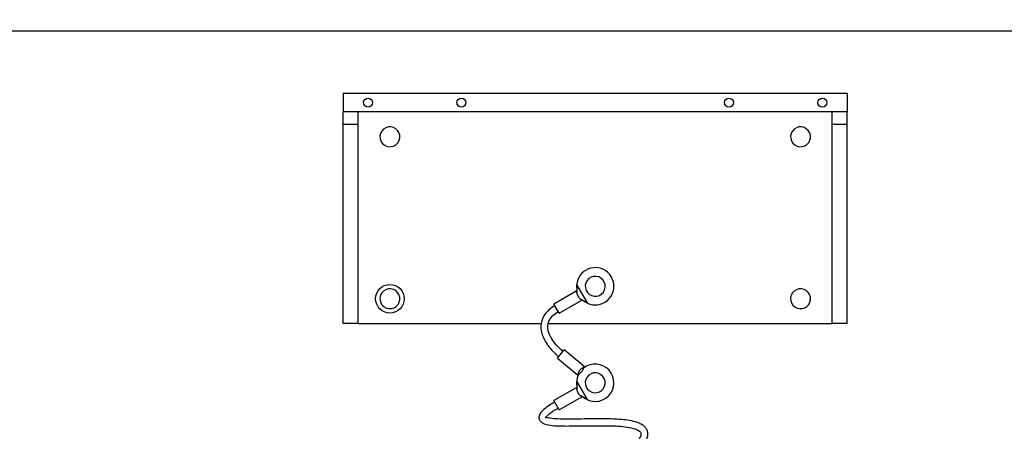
# Model space of a CAD drawing. Header units: inches. Extents: x 0 to 29700, y -16 to 21000.
# Tile 324 of 376: x 19698 to 20489, y 16057 to 16388. Entities that reach past the tile are written whole.
import ezdxf

# ---------------------------------------------------------------- set-up
doc = ezdxf.new("R2010")
doc.units = ezdxf.units.IN
doc.layers.add('254', color=7, linetype='Continuous', true_color=0xffffff)
doc.styles.add('latin_extended', font='simplex.shx')
doc.dimstyles.get("Standard").update_dxf_attribs({"dimtxt": 0.18, "dimasz": 0.18, "dimexe": 0.18, "dimexo": 0.0625, "dimgap": 0.09, "dimtad": 0, "dimtih": 1, "dimtoh": 1, "dimdec": 4, "dimzin": 0, "dimdsep": 46, "dimtxsty": 'Standard', "dimcen": 0.09, "dimadec": 0, "dimazin": 0, "dimtfac": 1, "dimtdec": 4, "dimtofl": 0, "dimtmove": 0, "dimatfit": 3, "dimfxl": 1, "dimtolj": 1, "dimtzin": 0, "dimarcsym": 0})

# ---------------------------------------------------------------- blocks, each defined once
blk = doc.blocks.new('_U5')
at = {"layer": '254', "color": 3, "linetype": 'Continuous', "lineweight": 13, "transparency": 16777216}
for p, q in [((27220.43, 17368.72), (27220.43, 13173.69)), ((18363.86, 15513.19), (18363.86, 13173.69)), ((18538.86, 13223.69), (27045.43, 13223.69))]:
    blk.add_line(p, q, dxfattribs=at)
at = {"layer": '254', "color": 3, "transparency": 16777216}
for points in [[(18538.86, 13252.86), (18538.86, 13194.52), (18363.86, 13223.69)], [(27045.43, 13194.52), (27045.43, 13252.86), (27220.43, 13223.69)]]:
    blk.add_solid(points, dxfattribs=at)
at = {"layer": 'Defpoints', "color": 0, "transparency": 16777216}
for p in [(27220.43, 17418.72), (18363.86, 15563.19), (27220.43, 13223.69)]:
    blk.add_point(p, dxfattribs=at)
at = {"layer": '254', "color": 2, "lineweight": 13, "transparency": 16777216, "insert": (22483.81, 13486.19), "char_height": 175, "attachment_point": 1, "style": 'latin_extended'}
blk.add_mtext('\\A1;8857', dxfattribs=at)

msp = doc.modelspace()

# ---------------------------------------------------------------- linework, layer by layer
at = {"layer": '254', "color": 2, "linetype": 'Continuous', "lineweight": 25}
for p, q in [((19106.862, 16378.694), (20661.849, 16378.694)), ((19957.86, 16328.694), (19957.86, 16313.694)), ((19957.86, 16328.694), (20362.86, 16328.694)), ((20362.86, 16328.694), (20362.86, 16313.694)), ((19957.86, 16303.694), (19957.86, 16313.694)), ((20362.86, 16313.694), (19957.86, 16313.694)), ((19969.86, 16303.694), (19969.86, 16313.694)), ((20350.86, 16303.694), (20350.86, 16313.694)), ((20362.86, 16303.694), (20362.86, 16313.694)), ((19969.86, 16303.694), (19957.86, 16303.694)), ((19957.86, 16143.694), (19957.86, 16303.694)), ((19969.86, 16143.694), (19969.86, 16303.694)), ((20350.86, 16143.694), (20350.86, 16303.694)), ((20362.86, 16303.694), (20350.86, 16303.694)), ((20362.86, 16143.694), (20362.86, 16303.694)), ((20145.718, 16175.055), (20145.618, 16168.732)), ((20154.218, 16160.332), (20145.718, 16175.055)), ((20144.999, 16169.732), (20127.059, 16159.374)), ((20131.309, 16152.013), (20127.059, 16159.374)), ((20131.309, 16152.013), (20149.579, 16162.561)), ((20148.692, 16163.407), (20154.218, 16160.332)), ((19969.86, 16143.694), (19957.86, 16143.694)), ((19969.865, 16143.694), (20117.139, 16143.694)), ((20122.487, 16143.694), (20350.856, 16143.694)), ((20362.86, 16143.694), (20350.86, 16143.694)), ((20130.051, 16116.078), (20135.515, 16122.59)), ((20151.384, 16109.274), (20135.515, 16122.59)), ((20130.051, 16116.078), (20146.215, 16102.515)), ((20145.718, 16097.555), (20145.618, 16091.232)), ((20154.218, 16082.832), (20145.718, 16097.555)), ((20144.999, 16092.232), (20127.059, 16081.874)), ((20131.309, 16074.513), (20127.059, 16081.874)), ((20127.809, 16080.575), (20127.806, 16080.574)), ((20131.309, 16074.513), (20149.579, 16085.061)), ((20148.692, 16085.907), (20154.218, 16082.832)), ((20130.554, 16075.81), (20130.559, 16075.812))]:
    msp.add_line(p, q, dxfattribs=at)
for centre, radius in [((19977.86, 16321.194), 3.594), ((20052.86, 16321.194), 3.594), ((20267.86, 16321.194), 3.594), ((20342.86, 16321.194), 3.594), ((19995.36, 16163.694), 11.5)]:
    msp.add_circle(centre, radius, dxfattribs=at)
for centre, radius, start, end in [((19995.36, 16293.694), 8, 129.645331, 189.645331), ((19995.36, 16293.694), 8, 69.645331, 129.645331), ((19995.36, 16293.694), 8, 9.645331, 69.645331), ((20325.36, 16293.694), 8, 129.645331, 189.645331), ((20325.36, 16293.694), 8, 69.645331, 129.645331), ((20325.36, 16293.694), 8, 9.645331, 69.645331), ((19995.36, 16293.694), 8, 189.645331, 249.645331), ((19995.36, 16293.694), 8, 309.645331, 9.645331), ((20325.36, 16293.694), 8, 189.645331, 249.645331), ((20325.36, 16293.694), 8, 309.645331, 9.645331), ((19995.36, 16293.694), 8, 249.645331, 309.645331), ((20325.36, 16293.694), 8, 249.645331, 309.645331), ((20160.36, 16173.694), 15, 0, 191.2725), ((20160.36, 16173.694), 8, 69.645331, 129.645331), ((20160.36, 16173.694), 8, 9.645331, 69.645331), ((20160.36, 16173.694), 15, 228.718125, 0), ((20160.36, 16173.694), 8, 129.645331, 189.645331), ((20160.36, 16173.694), 8, 309.645331, 9.645331), ((19995.36, 16163.694), 8, 129.645331, 189.645331), ((19995.36, 16163.694), 8, 69.645331, 129.645331), ((19995.36, 16163.694), 8, 9.645331, 69.645331), ((20160.36, 16173.694), 8, 189.645331, 249.645331), ((20160.36, 16173.694), 8, 249.645331, 309.645331), ((20325.36, 16163.694), 8, 129.645331, 189.645331), ((20325.36, 16163.694), 8, 69.645331, 129.645331), ((20325.36, 16163.694), 8, 9.645331, 69.645331), ((19995.36, 16163.694), 8, 189.645331, 249.645331), ((19995.36, 16163.694), 8, 249.645331, 309.645331), ((19995.36, 16163.694), 8, 309.645331, 9.645331), ((20325.36, 16163.694), 8, 189.645331, 249.645331), ((20325.36, 16163.694), 8, 249.645331, 309.645331), ((20325.36, 16163.694), 8, 309.645331, 9.645331), ((20160.36, 16096.194), 15, 228.72375, 128.6325), ((20160.36, 16096.194), 15, 151.363125, 180), ((20160.36, 16096.194), 8, 129.645331, 189.645331), ((20160.36, 16096.194), 8, 69.645331, 129.645331), ((20160.36, 16096.194), 8, 9.645331, 69.645331), ((20160.36, 16096.194), 15, 180, 191.278125), ((20160.36, 16096.194), 8, 189.645331, 249.645331), ((20160.36, 16096.194), 8, 309.645331, 9.645331), ((20160.36, 16096.194), 8, 249.645331, 309.645331)]:
    msp.add_arc(centre, radius, start, end, dxfattribs=at)
for centre, major_axis, ratio, start_param, end_param in [((20143.245, 16163.812), (2.064, 5.978), 0.1962398, 5.743447, 6.7497342), ((20148.607, 16166.908), (-2.125, 3.681), 0.5714286, 0.7621101, 2.3794825), ((20147.758, 16106.768), (2.732, 3.256), 0.5714286, 3.3857697, 5.6648602), ((20149.964, 16104.917), (2.732, 3.256), 0.5714286, 0.7621101, 2.3794825), ((20145.221, 16108.897), (6.323, 0.105), 0.1962398, 5.743447, 6.7497342), ((20143.245, 16086.312), (2.064, 5.978), 0.1962398, 5.743447, 6.7497342), ((20148.607, 16089.408), (-2.125, 3.681), 0.5714286, 0.7621101, 2.3794825)]:
    msp.add_ellipse(centre, major_axis=major_axis, ratio=ratio, start_param=start_param, end_param=end_param, dxfattribs=at)
for points, knots in [([(20127.809, 16158.075), (20125.918, 16157.004), (20122.924, 16154.824), (20119.067, 16150.414), (20116.648, 16144.875), (20116.536, 16137.331), (20119.495, 16130.031), (20124.713, 16123.019), (20128.616, 16119.209), (20131.015, 16117.227)], [0, 0, 0, 0, 0.1143811, 0.205891, 0.3354658, 0.4925582, 0.6967874, 0.8345683, 1, 1, 1, 1]), ([(20149.249, 16162.371), (20149.245, 16162.369), (20149.238, 16162.365), (20149.226, 16162.358), (20149.215, 16162.352), (20149.203, 16162.346), (20149.191, 16162.34), (20149.178, 16162.334), (20149.165, 16162.328), (20149.152, 16162.322), (20149.139, 16162.317), (20149.125, 16162.311), (20149.111, 16162.305), (20149.097, 16162.3), (20149.082, 16162.294), (20149.067, 16162.289), (20149.052, 16162.283), (20149.036, 16162.278), (20149.021, 16162.273), (20149.004, 16162.268), (20148.988, 16162.262), (20148.971, 16162.257), (20148.954, 16162.252), (20148.937, 16162.247), (20148.919, 16162.243), (20148.901, 16162.238), (20148.883, 16162.233), (20148.865, 16162.229), (20148.846, 16162.224), (20148.827, 16162.22), (20148.807, 16162.215), (20148.787, 16162.211), (20148.767, 16162.207), (20148.747, 16162.202), (20148.726, 16162.198), (20148.705, 16162.194), (20148.691, 16162.192), (20148.684, 16162.19)], [0, 0, 0, 0, 0.0265981, 0.0533027, 0.0801146, 0.1070349, 0.1340644, 0.1612042, 0.1884552, 0.2158181, 0.243294, 0.2708838, 0.2985882, 0.3264083, 0.3543447, 0.3823984, 0.4105702, 0.4388609, 0.4672714, 0.4958024, 0.5244547, 0.5532291, 0.5821264, 0.6111474, 0.6402927, 0.6695632, 0.6989595, 0.7284824, 0.7581326, 0.7879108, 0.8178178, 0.8478541, 0.8780205, 0.9083176, 0.9387461, 0.9693067, 1, 1, 1, 1]), ([(20148.692, 16163.407), (20148.699, 16163.403), (20148.712, 16163.396), (20148.731, 16163.385), (20148.751, 16163.374), (20148.769, 16163.363), (20148.788, 16163.352), (20148.807, 16163.341), (20148.825, 16163.33), (20148.843, 16163.32), (20148.86, 16163.309), (20148.878, 16163.298), (20148.895, 16163.287), (20148.912, 16163.277), (20148.929, 16163.266), (20148.945, 16163.255), (20148.961, 16163.245), (20148.977, 16163.234), (20148.993, 16163.223), (20149.008, 16163.213), (20149.023, 16163.202), (20149.038, 16163.192), (20149.053, 16163.181), (20149.067, 16163.171), (20149.081, 16163.16), (20149.095, 16163.15), (20149.109, 16163.14), (20149.122, 16163.129), (20149.135, 16163.119), (20149.148, 16163.109), (20149.16, 16163.099), (20149.173, 16163.089), (20149.185, 16163.079), (20149.197, 16163.068), (20149.208, 16163.058), (20149.219, 16163.048), (20149.231, 16163.038), (20149.241, 16163.029), (20149.252, 16163.019), (20149.262, 16163.009), (20149.272, 16162.999), (20149.282, 16162.989), (20149.291, 16162.98), (20149.3, 16162.97), (20149.309, 16162.96), (20149.318, 16162.951), (20149.326, 16162.941), (20149.335, 16162.931), (20149.343, 16162.922), (20149.35, 16162.913), (20149.358, 16162.903), (20149.365, 16162.894), (20149.372, 16162.884), (20149.378, 16162.875), (20149.385, 16162.866), (20149.391, 16162.857), (20149.396, 16162.848), (20149.402, 16162.838), (20149.407, 16162.829), (20149.414, 16162.818), (20149.421, 16162.804), (20149.428, 16162.789), (20149.435, 16162.773), (20149.441, 16162.758), (20149.446, 16162.742), (20149.45, 16162.727), (20149.453, 16162.712), (20149.456, 16162.697), (20149.458, 16162.682), (20149.458, 16162.667), (20149.459, 16162.652), (20149.458, 16162.638), (20149.456, 16162.624), (20149.454, 16162.609), (20149.451, 16162.595), (20149.447, 16162.581), (20149.442, 16162.568), (20149.436, 16162.554), (20149.429, 16162.541), (20149.422, 16162.527), (20149.414, 16162.514), (20149.405, 16162.501), (20149.395, 16162.489), (20149.384, 16162.476), (20149.372, 16162.464), (20149.36, 16162.451), (20149.347, 16162.439), (20149.332, 16162.427), (20149.317, 16162.416), (20149.302, 16162.404), (20149.285, 16162.393), (20149.267, 16162.382), (20149.255, 16162.374), (20149.249, 16162.371)], [0, 0, 0, 0, 0.0091238, 0.0182209, 0.0272916, 0.0363363, 0.0453553, 0.0543489, 0.0633175, 0.0722615, 0.0811813, 0.0900771, 0.0989493, 0.1077984, 0.1166246, 0.1254284, 0.1342101, 0.1429701, 0.1517088, 0.1604266, 0.1691239, 0.1778009, 0.1864582, 0.1950962, 0.2037151, 0.2123155, 0.2208977, 0.2294622, 0.2380093, 0.2465394, 0.255053, 0.2635505, 0.2720323, 0.2804988, 0.2889504, 0.2973876, 0.3058108, 0.3142203, 0.3226168, 0.3310005, 0.3393719, 0.3477314, 0.3560796, 0.3644167, 0.3727434, 0.3810599, 0.3893668, 0.3976645, 0.4059534, 0.414234, 0.4225068, 0.4307722, 0.4390306, 0.4472826, 0.4555285, 0.4637688, 0.472004, 0.4802345, 0.4884608, 0.4966834, 0.5112452, 0.5258251, 0.5404256, 0.5550492, 0.5696986, 0.5843762, 0.5990844, 0.6138259, 0.628603, 0.6434183, 0.6582742, 0.673173, 0.6881172, 0.7031091, 0.7181511, 0.7332456, 0.7483947, 0.7636009, 0.7788663, 0.7941933, 0.8095838, 0.8250403, 0.8405647, 0.8561592, 0.871826, 0.887567, 0.9033843, 0.9192798, 0.9352557, 0.9513137, 0.9674559, 0.983684, 1, 1, 1, 1]), ([(20134.55, 16121.441), (20132.488, 16123.145), (20129.149, 16126.371), (20124.647, 16132.227), (20122.179, 16138.022), (20122.071, 16143.243), (20123.648, 16147.241), (20126.539, 16150.644), (20128.953, 16152.404), (20130.559, 16153.312)], [0, 0, 0, 0, 0.1718769, 0.3131383, 0.522317, 0.6765889, 0.7967044, 0.8837734, 1, 1, 1, 1]), ([(20145.557, 16103.231), (20145.561, 16103.225), (20145.568, 16103.213), (20145.579, 16103.195), (20145.59, 16103.176), (20145.601, 16103.159), (20145.612, 16103.141), (20145.623, 16103.124), (20145.634, 16103.108), (20145.644, 16103.091), (20145.655, 16103.075), (20145.666, 16103.059), (20145.676, 16103.044), (20145.687, 16103.028), (20145.697, 16103.013), (20145.708, 16102.999), (20145.719, 16102.985), (20145.729, 16102.971), (20145.739, 16102.957), (20145.75, 16102.943), (20145.76, 16102.93), (20145.77, 16102.918), (20145.781, 16102.905), (20145.791, 16102.893), (20145.801, 16102.881), (20145.811, 16102.87), (20145.821, 16102.858), (20145.831, 16102.847), (20145.841, 16102.837), (20145.851, 16102.826), (20145.861, 16102.816), (20145.871, 16102.807), (20145.881, 16102.797), (20145.891, 16102.788), (20145.901, 16102.779), (20145.91, 16102.771), (20145.917, 16102.765), (20145.92, 16102.763)], [0, 0, 0, 0, 0.0306933, 0.0612539, 0.0916824, 0.1219795, 0.1521459, 0.1821822, 0.2120892, 0.2418674, 0.2715176, 0.3010405, 0.3304368, 0.3597073, 0.3888526, 0.4178736, 0.4467709, 0.4755453, 0.5041976, 0.5327286, 0.5611391, 0.5894298, 0.6176016, 0.6456553, 0.6735917, 0.7014118, 0.7291162, 0.756706, 0.7841819, 0.8115448, 0.8387958, 0.8659356, 0.8929651, 0.9198854, 0.9466973, 0.9734019, 1, 1, 1, 1]), ([(20145.92, 16102.763), (20145.923, 16102.76), (20145.93, 16102.755), (20145.939, 16102.747), (20145.948, 16102.74), (20145.958, 16102.733), (20145.967, 16102.726), (20145.976, 16102.72), (20145.986, 16102.714), (20145.995, 16102.708), (20146.004, 16102.702), (20146.013, 16102.697), (20146.022, 16102.692), (20146.031, 16102.687), (20146.04, 16102.683), (20146.049, 16102.679), (20146.058, 16102.675), (20146.067, 16102.671), (20146.076, 16102.668), (20146.084, 16102.665), (20146.093, 16102.662), (20146.102, 16102.659), (20146.111, 16102.657), (20146.119, 16102.655), (20146.128, 16102.653), (20146.136, 16102.652), (20146.145, 16102.651), (20146.153, 16102.65), (20146.162, 16102.649), (20146.17, 16102.649), (20146.178, 16102.649), (20146.187, 16102.649), (20146.195, 16102.649), (20146.203, 16102.65), (20146.211, 16102.651), (20146.219, 16102.652), (20146.227, 16102.654), (20146.235, 16102.656), (20146.243, 16102.658), (20146.251, 16102.66), (20146.259, 16102.663), (20146.267, 16102.666), (20146.275, 16102.669), (20146.282, 16102.672), (20146.29, 16102.676), (20146.297, 16102.68), (20146.305, 16102.684), (20146.313, 16102.688), (20146.32, 16102.693), (20146.327, 16102.698), (20146.335, 16102.703), (20146.342, 16102.709), (20146.349, 16102.715), (20146.356, 16102.721), (20146.364, 16102.727), (20146.371, 16102.734), (20146.378, 16102.741), (20146.385, 16102.748), (20146.392, 16102.755), (20146.401, 16102.765), (20146.412, 16102.778), (20146.425, 16102.795), (20146.438, 16102.813), (20146.451, 16102.832), (20146.464, 16102.852), (20146.476, 16102.873), (20146.489, 16102.896), (20146.501, 16102.919), (20146.513, 16102.943), (20146.524, 16102.968), (20146.536, 16102.994), (20146.547, 16103.022), (20146.558, 16103.05), (20146.569, 16103.079), (20146.579, 16103.11), (20146.59, 16103.141), (20146.6, 16103.173), (20146.61, 16103.207), (20146.619, 16103.241), (20146.629, 16103.277), (20146.638, 16103.313), (20146.647, 16103.35), (20146.656, 16103.389), (20146.665, 16103.428), (20146.673, 16103.469), (20146.681, 16103.51), (20146.689, 16103.552), (20146.696, 16103.596), (20146.701, 16103.625), (20146.703, 16103.64)], [0, 0, 0, 0, 0.0092933, 0.0185579, 0.0277942, 0.0370025, 0.0461831, 0.0553365, 0.0644629, 0.0735627, 0.0826363, 0.0916841, 0.1007063, 0.1097033, 0.1186756, 0.1276235, 0.1365474, 0.1454476, 0.1543245, 0.1631786, 0.1720102, 0.1808196, 0.1896073, 0.1983737, 0.2071192, 0.2158442, 0.224549, 0.2332342, 0.2419, 0.250547, 0.2591754, 0.2677859, 0.2763787, 0.2849542, 0.293513, 0.3020555, 0.310582, 0.3190931, 0.327589, 0.3360704, 0.3445376, 0.352991, 0.3614312, 0.3698585, 0.3782734, 0.3866764, 0.3950679, 0.4034483, 0.4118182, 0.420178, 0.4285281, 0.4368689, 0.4452011, 0.453525, 0.461841, 0.4701497, 0.4784516, 0.486747, 0.4950366, 0.5033206, 0.5197676, 0.5362316, 0.5527162, 0.5692251, 0.5857618, 0.6023301, 0.6189335, 0.6355757, 0.6522601, 0.6689902, 0.6857697, 0.7026019, 0.7194903, 0.7364383, 0.7534492, 0.7705264, 0.7876731, 0.8048927, 0.8221883, 0.8395631, 0.8570202, 0.8745627, 0.8921936, 0.9099159, 0.9277326, 0.9456465, 0.9636605, 0.9817774, 1, 1, 1, 1]), ([(20127.809, 16080.575), (20123.854, 16078.871), (20119.806, 16075.786), (20115.948, 16071.574), (20115.156, 16069.518), (20115.033, 16067.949), (20115.442, 16066.521), (20116.422, 16065.094), (20118.787, 16063.32), (20125.44, 16061.653), (20136.582, 16061.453), (20151.833, 16061.671), (20168.133, 16061.917), (20181.461, 16061.46), (20190.581, 16059.853), (20194.757, 16058.407), (20196.485, 16056.868), (20196.939, 16056.217), (20197.17, 16055.427), (20197.115, 16054.389), (20196.676, 16052.962), (20194.989, 16049.938), (20193.138, 16047.636), (20191.372, 16046.094)], [0, 0, 0, 0, 0.1028145, 0.1330161, 0.1465397, 0.1600722, 0.1731123, 0.1848582, 0.2053655, 0.2475683, 0.3577069, 0.4933078, 0.64151, 0.7792476, 0.8358358, 0.8827717, 0.8910274, 0.8976958, 0.9038831, 0.9118623, 0.9239083, 0.9418003, 1, 1, 1, 1]), ([(20149.249, 16084.871), (20149.245, 16084.869), (20149.238, 16084.865), (20149.226, 16084.858), (20149.215, 16084.852), (20149.203, 16084.846), (20149.191, 16084.84), (20149.178, 16084.834), (20149.165, 16084.828), (20149.152, 16084.822), (20149.139, 16084.817), (20149.125, 16084.811), (20149.111, 16084.805), (20149.097, 16084.8), (20149.082, 16084.794), (20149.067, 16084.789), (20149.052, 16084.783), (20149.036, 16084.778), (20149.021, 16084.773), (20149.004, 16084.768), (20148.988, 16084.762), (20148.971, 16084.757), (20148.954, 16084.752), (20148.937, 16084.747), (20148.919, 16084.743), (20148.901, 16084.738), (20148.883, 16084.733), (20148.865, 16084.729), (20148.846, 16084.724), (20148.827, 16084.72), (20148.807, 16084.715), (20148.787, 16084.711), (20148.767, 16084.707), (20148.747, 16084.702), (20148.726, 16084.698), (20148.705, 16084.694), (20148.691, 16084.692), (20148.684, 16084.69)], [0, 0, 0, 0, 0.0265981, 0.0533027, 0.0801146, 0.1070349, 0.1340644, 0.1612042, 0.1884552, 0.2158181, 0.243294, 0.2708838, 0.2985882, 0.3264083, 0.3543447, 0.3823984, 0.4105702, 0.4388609, 0.4672714, 0.4958024, 0.5244547, 0.5532291, 0.5821264, 0.6111474, 0.6402927, 0.6695632, 0.6989595, 0.7284824, 0.7581326, 0.7879108, 0.8178178, 0.8478541, 0.8780205, 0.9083176, 0.9387461, 0.9693067, 1, 1, 1, 1]), ([(20148.692, 16085.907), (20148.699, 16085.903), (20148.712, 16085.896), (20148.731, 16085.885), (20148.751, 16085.874), (20148.769, 16085.863), (20148.788, 16085.852), (20148.807, 16085.841), (20148.825, 16085.83), (20148.843, 16085.82), (20148.86, 16085.809), (20148.878, 16085.798), (20148.895, 16085.787), (20148.912, 16085.777), (20148.929, 16085.766), (20148.945, 16085.755), (20148.961, 16085.745), (20148.977, 16085.734), (20148.993, 16085.723), (20149.008, 16085.713), (20149.023, 16085.702), (20149.038, 16085.692), (20149.053, 16085.681), (20149.067, 16085.671), (20149.081, 16085.66), (20149.095, 16085.65), (20149.109, 16085.64), (20149.122, 16085.629), (20149.135, 16085.619), (20149.148, 16085.609), (20149.16, 16085.599), (20149.173, 16085.589), (20149.185, 16085.579), (20149.197, 16085.568), (20149.208, 16085.558), (20149.219, 16085.548), (20149.231, 16085.538), (20149.241, 16085.529), (20149.252, 16085.519), (20149.262, 16085.509), (20149.272, 16085.499), (20149.282, 16085.489), (20149.291, 16085.48), (20149.3, 16085.47), (20149.309, 16085.46), (20149.318, 16085.451), (20149.326, 16085.441), (20149.335, 16085.431), (20149.343, 16085.422), (20149.35, 16085.413), (20149.358, 16085.403), (20149.365, 16085.394), (20149.372, 16085.384), (20149.378, 16085.375), (20149.385, 16085.366), (20149.391, 16085.357), (20149.396, 16085.348), (20149.402, 16085.338), (20149.407, 16085.329), (20149.414, 16085.318), (20149.421, 16085.304), (20149.428, 16085.289), (20149.435, 16085.273), (20149.441, 16085.258), (20149.446, 16085.242), (20149.45, 16085.227), (20149.453, 16085.212), (20149.456, 16085.197), (20149.458, 16085.182), (20149.458, 16085.167), (20149.459, 16085.152), (20149.458, 16085.138), (20149.456, 16085.124), (20149.454, 16085.109), (20149.451, 16085.095), (20149.447, 16085.081), (20149.442, 16085.068), (20149.436, 16085.054), (20149.429, 16085.041), (20149.422, 16085.027), (20149.414, 16085.014), (20149.405, 16085.001), (20149.395, 16084.989), (20149.384, 16084.976), (20149.372, 16084.964), (20149.36, 16084.951), (20149.347, 16084.939), (20149.332, 16084.927), (20149.317, 16084.916), (20149.302, 16084.904), (20149.285, 16084.893), (20149.267, 16084.882), (20149.255, 16084.874), (20149.249, 16084.871)], [0, 0, 0, 0, 0.0091238, 0.0182209, 0.0272916, 0.0363363, 0.0453553, 0.0543489, 0.0633175, 0.0722615, 0.0811813, 0.0900771, 0.0989493, 0.1077984, 0.1166246, 0.1254284, 0.1342101, 0.1429701, 0.1517088, 0.1604266, 0.1691239, 0.1778009, 0.1864582, 0.1950962, 0.2037151, 0.2123155, 0.2208977, 0.2294622, 0.2380093, 0.2465394, 0.255053, 0.2635505, 0.2720323, 0.2804988, 0.2889504, 0.2973876, 0.3058108, 0.3142203, 0.3226168, 0.3310005, 0.3393719, 0.3477314, 0.3560796, 0.3644167, 0.3727434, 0.3810599, 0.3893668, 0.3976645, 0.4059534, 0.414234, 0.4225068, 0.4307722, 0.4390306, 0.4472826, 0.4555285, 0.4637688, 0.472004, 0.4802345, 0.4884608, 0.4966834, 0.5112452, 0.5258251, 0.5404256, 0.5550492, 0.5696986, 0.5843762, 0.5990844, 0.6138259, 0.628603, 0.6434183, 0.6582742, 0.673173, 0.6881172, 0.7031091, 0.7181511, 0.7332456, 0.7483947, 0.7636009, 0.7788663, 0.7941933, 0.8095838, 0.8250403, 0.8405647, 0.8561592, 0.871826, 0.887567, 0.9033843, 0.9192798, 0.9352557, 0.9513137, 0.9674559, 0.983684, 1, 1, 1, 1]), ([(20120.529, 16068.162), (20120.529, 16068.162), (20120.529, 16068.162), (20120.529, 16068.163), (20120.529, 16068.164), (20120.529, 16068.167), (20120.531, 16068.173), (20120.535, 16068.187), (20120.57, 16068.281), (20120.816, 16068.715), (20121.621, 16069.706), (20124.786, 16072.395), (20127.852, 16074.491), (20130.559, 16075.812)], [0, 0, 0, 0, 0.0001576, 0.0003742, 0.0006002, 0.0008485, 0.0014497, 0.002239, 0.0045102, 0.0247354, 0.1210896, 0.3023424, 1, 1, 1, 1]), ([(20195.261, 16042.205), (20197.076, 16043.84), (20199.583, 16046.892), (20202.187, 16051.447), (20202.832, 16055.153), (20202.223, 16058.036), (20200.885, 16060.245), (20198.386, 16062.58), (20191.981, 16065.536), (20180.36, 16067.038), (20164.534, 16067.434), (20147.494, 16067.087), (20133.797, 16066.89), (20125.311, 16067.472), (20122.028, 16068.109), (20120.857, 16068.478), (20120.505, 16068.637), (20120.467, 16068.649), (20120.46, 16068.647), (20120.458, 16068.645), (20120.458, 16068.644), (20120.458, 16068.644)], [0, 0, 0, 0, 0.0686485, 0.1150397, 0.1491665, 0.1754469, 0.1992098, 0.2230308, 0.2736443, 0.4005903, 0.561043, 0.7349156, 0.8959681, 0.9604046, 0.9836804, 0.9976693, 0.9992555, 0.9997379, 0.9999102, 0.999983, 1, 1, 1, 1])]:
    msp.add_open_spline(points, degree=3, knots=knots, dxfattribs=at)
at = {"layer": '254', "color": 110, "linetype": 'Continuous', "lineweight": 13}
msp.add_rational_spline([(20127.808, 16080.575), (20127.809, 16080.575), (20129.184, 16078.194), (20130.558, 16075.812), (20130.558, 16075.812)], [1, 0.707106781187, 1, 0.707166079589, 0.999881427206], degree=2, knots=[0, 0, 0, 0.5000506, 0.5000506, 1, 1, 1], dxfattribs=at)
msp.add_rational_spline([(20129.184, 16078.194), (20127.809, 16080.575), (20127.809, 16080.575)], [1, 0.707166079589, 0.999881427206], degree=2, dxfattribs=at)
msp.add_open_spline([(20130.559, 16075.812), (20129.184, 16078.194)], degree=1, dxfattribs=at)

# ---------------------------------------------------------------- dimensions: what is measured, and where the dimension line sits
at = {"layer": '254', "color": 2, "linetype": 'Continuous', "lineweight": 13}
dim = msp.add_linear_dim(base=(27220.427, 13223.692), p1=(18363.86, 15563.186), p2=(27220.427, 17418.716), dimstyle='Standard', override={"dimscale": 50, "dimtxt": 3.5, "dimasz": 3.5, "dimexe": 1, "dimexo": 1, "dimgap": 1.75, "dimtad": 1, "dimtih": 1, "dimtoh": 0, "dimdec": 0, "dimlfac": 1, "dimzin": 8, "dimdsep": 46, "dimlunit": 2, "dimtxsty": 'latin_extended', "dimsah": 1, "dimse1": 0, "dimse2": 0, "dimsd1": 0, "dimsd2": 0, "dimclrd": 3, "dimclre": 3, "dimclrt": 2, "dimtol": 0, "dimtm": -0.1, "dimtfac": 0.714286, "dimtdec": 3, "dimtofl": 1, "dimtmove": 0, "dimtzin": 8, "dimlwd": 13, "dimlwe": 13}, dxfattribs=at)
dim.commit()
dim.dimension.update_dxf_attribs({"geometry": '_U5', "text_midpoint": (22792.144, 13223.692), "dimtype": 160})

doc.saveas('drawing.dxf')
